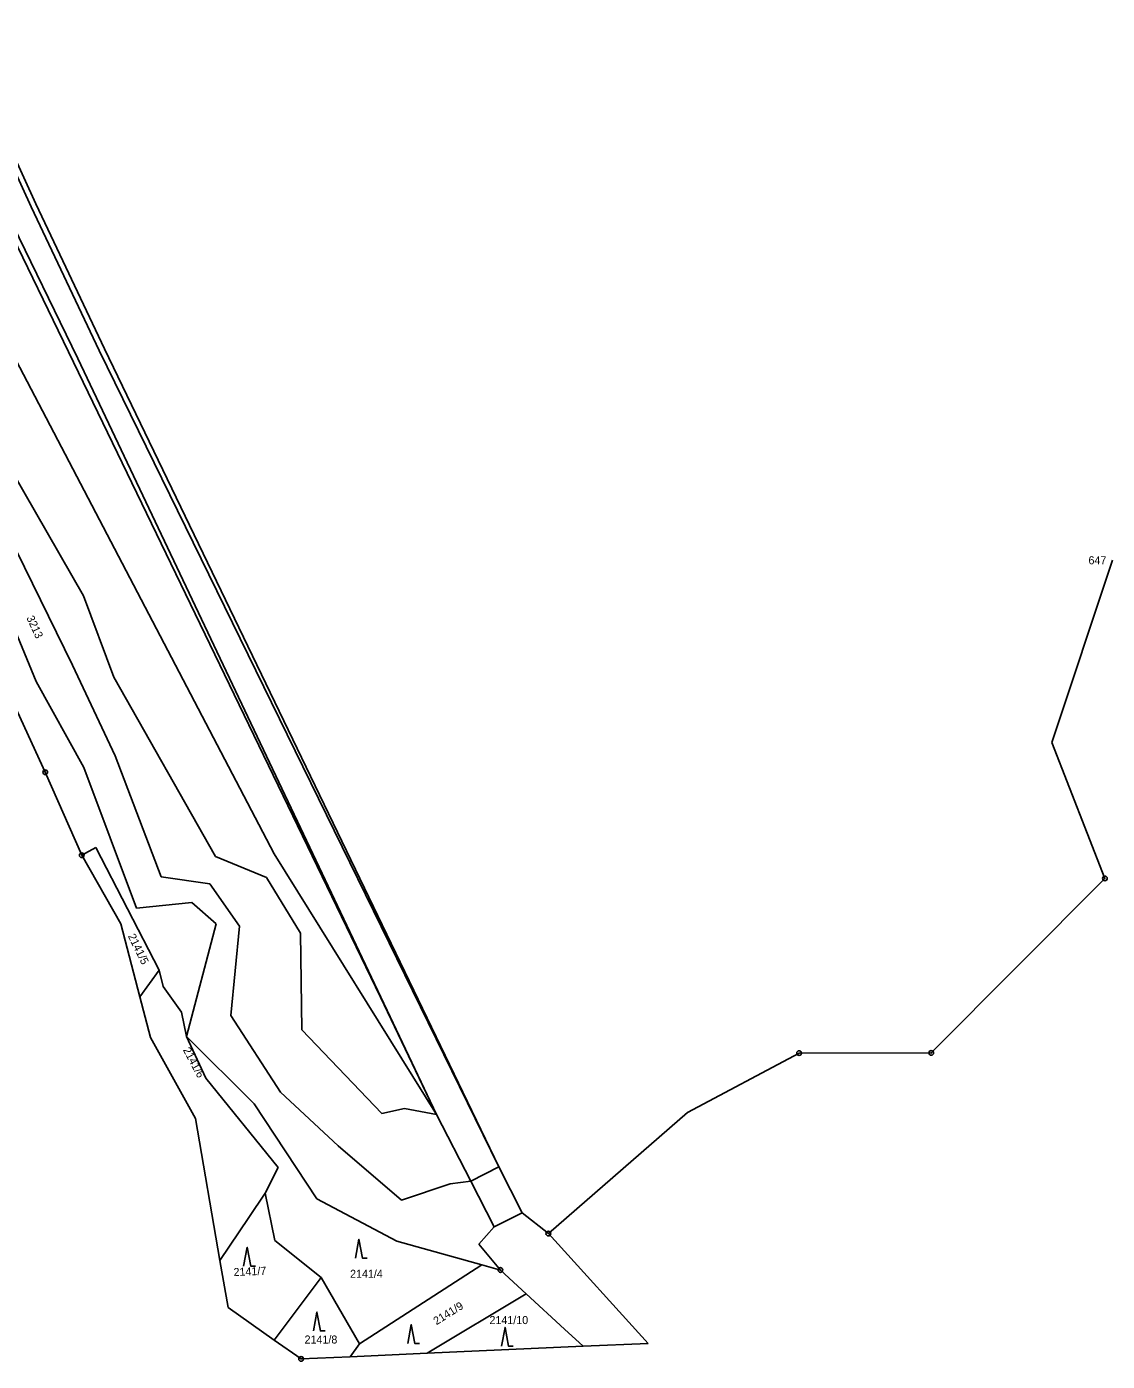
# Model space of a CAD drawing. Extents: x -736345 to -729997, y -1130177 to -1122501.
# Drawn here: x -731903.1 to -731673.6, y -1129238.8 to -1128955.4 of the extents above; entities that cross this region are included whole.
import ezdxf

# ---------------------------------------------------------------- set-up
doc = ezdxf.new("R2010")
doc.units = 0
for name, color, linetype in [('Vrstva 1', 7, 'Continuous'), ('Vrstva 13', 7, 'Continuous'), ('Vrstva 17', 7, 'Continuous'), ('Vrstva 18', 7, 'Continuous'), ('Vrstva 25', 7, 'Continuous'), ('Vrstva 4', 7, 'Continuous')]:
    doc.layers.add(name, color=color, linetype=linetype)

msp = doc.modelspace()

# ---------------------------------------------------------------- linework, layer by layer
at = {"layer": 'Vrstva 1'}
for points in [[(-731901.19, -1128993), (-731918.38, -1128955.35)], [(-731850.54, -1129131.03), (-731922.39, -1128993.73)], [(-731886.57, -1129023.74), (-731901.19, -1128993)], [(-731893.21, -1129026.59), (-731908.24, -1128995.48)], [(-731802.81, -1129197.44), (-731886.57, -1129023.74)], [(-731827.96, -1129161.45), (-731893.21, -1129026.59)], [(-731916.75, -1129031.52), (-731891.04, -1129076.19)], [(-731893.36, -1129090.92), (-731905.25, -1129066.64)], [(-731911.25, -1129069.97), (-731901.09, -1129094.41)], [(-731891.04, -1129076.19), (-731884.59, -1129093.48)], [(-731884.31, -1129110.16), (-731893.36, -1129090.92)], [(-731884.59, -1129093.48), (-731862.99, -1129131.58)], [(-731901.09, -1129094.41), (-731890.98, -1129112.64)], [(-731874.59, -1129135.89), (-731884.31, -1129110.16)], [(-731879.82, -1129142.52), (-731890.98, -1129112.64)], [(-731891.43, -1129131.29), (-731888.4, -1129129.69)], [(-731888.4, -1129129.69), (-731874.98, -1129155.74)], [(-731816.06, -1129186.37), (-731850.54, -1129131.03)], [(-731862.99, -1129131.58), (-731852.21, -1129136.04)], [(-731864.23, -1129137.36), (-731874.59, -1129135.89)], [(-731852.21, -1129136.04), (-731845, -1129147.88)], [(-731857.91, -1129146.36), (-731864.23, -1129137.36)], [(-731879.82, -1129142.52), (-731868.03, -1129141.33)], [(-731868.03, -1129141.33), (-731862.89, -1129145.87)], [(-731862.89, -1129145.87), (-731869.17, -1129169.81)], [(-731859.77, -1129165.32), (-731857.91, -1129146.36)], [(-731845, -1129147.88), (-731844.71, -1129168.41)], [(-731874.98, -1129155.74), (-731879.1, -1129161.35)], [(-731874.14, -1129159.16), (-731874.98, -1129155.74)], [(-731874.14, -1129159.16), (-731870.22, -1129164.6)], [(-731816.06, -1129186.37), (-731827.96, -1129161.45)], [(-731870.22, -1129164.6), (-731869.17, -1129169.81)], [(-731849.19, -1129181.6), (-731859.77, -1129165.32)], [(-731869.17, -1129169.81), (-731854.79, -1129184.06)], [(-731865.07, -1129178.61), (-731869.17, -1129169.81)], [(-731844.71, -1129168.41), (-731827.71, -1129186.11)], [(-731865.07, -1129178.61), (-731849.71, -1129197.63)], [(-731836.95, -1129192.99), (-731849.19, -1129181.6)], [(-731854.79, -1129184.06), (-731841.53, -1129204.3)], [(-731827.71, -1129186.11), (-731822.88, -1129185.09)], [(-731816.06, -1129186.37), (-731822.88, -1129185.09)], [(-731808.8, -1129200.48), (-731816.06, -1129186.37)], [(-731823.53, -1129204.55), (-731836.95, -1129192.99)], [(-731852.49, -1129203.03), (-731849.71, -1129197.63)], [(-731802.81, -1129197.44), (-731797.88, -1129207.24)], [(-731813.16, -1129201.09), (-731823.53, -1129204.55)], [(-731808.8, -1129200.48), (-731813.16, -1129201.09)], [(-731803.82, -1129210.24), (-731808.8, -1129200.48)], [(-731855.96, -1129208.22), (-731852.49, -1129203.03)], [(-731850.4, -1129213.15), (-731852.49, -1129203.03)], [(-731841.53, -1129204.3), (-731824.54, -1129213.25)], [(-731792.33, -1129211.64), (-731797.88, -1129207.24)], [(-731855.96, -1129208.22), (-731862.08, -1129217.34)], [(-731807.11, -1129213.89), (-731803.82, -1129210.24)], [(-731840.55, -1129221), (-731850.4, -1129213.15)], [(-731806.43, -1129218.29), (-731824.54, -1129213.25)], [(-731802.51, -1129219.38), (-731807.11, -1129213.89)], [(-731832.46, -1129235.08), (-731806.43, -1129218.29)], [(-731802.51, -1129219.38), (-731806.43, -1129218.29)], [(-731840.55, -1129221), (-731850.53, -1129234.26)], [(-731840.55, -1129221), (-731832.46, -1129235.08)], [(-731797.01, -1129224.44), (-731802.51, -1129219.38)], [(-731797.01, -1129224.44), (-731818.04, -1129237.07)], [(-731788.89, -1129231.91), (-731797.01, -1129224.44)], [(-731784.9, -1129235.58), (-731788.89, -1129231.91)], [(-731834.43, -1129237.8), (-731832.46, -1129235.08)]]:
    msp.add_lwpolyline(points, dxfattribs=at)
at = {"layer": 'Vrstva 13'}
for points in [[(-731685.4, -1129107.37), (-731672.53, -1129068.66)], [(-731899.17, -1129113.68), (-731909.81, -1129090.63)], [(-731685.4, -1129107.37), (-731674.14, -1129136.21)], [(-731891.43, -1129131.29), (-731899.17, -1129113.68)], [(-731883.15, -1129145.9), (-731891.43, -1129131.29)], [(-731674.14, -1129136.21), (-731711.01, -1129173.28)], [(-731879.1, -1129161.35), (-731883.15, -1129145.9)], [(-731876.84, -1129170), (-731879.1, -1129161.35)], [(-731867.28, -1129187.2), (-731876.84, -1129170)], [(-731739.06, -1129173.32), (-731762.75, -1129185.96)], [(-731711.01, -1129173.28), (-731739.06, -1129173.32)], [(-731862.08, -1129217.34), (-731867.28, -1129187.2)], [(-731762.75, -1129185.96), (-731792.33, -1129211.64)], [(-731792.33, -1129211.64), (-731771.13, -1129234.96)], [(-731860.35, -1129227.34), (-731862.08, -1129217.34)], [(-731860.35, -1129227.34), (-731850.53, -1129234.26)], [(-731844.84, -1129238.27), (-731850.53, -1129234.26)], [(-731784.9, -1129235.58), (-731818.04, -1129237.07)], [(-731771.13, -1129234.96), (-731784.9, -1129235.58)], [(-731844.84, -1129238.27), (-731834.43, -1129237.8)], [(-731818.04, -1129237.07), (-731834.43, -1129237.8)]]:
    msp.add_lwpolyline(points, dxfattribs=at)
at = {"layer": 'Vrstva 25'}
for points in [[(-731833.32, -1129216.84), (-731832.57, -1129212.84), (-731831.82, -1129216.84), (-731830.82, -1129216.84)], [(-731857.04, -1129218.56), (-731856.29, -1129214.56), (-731855.54, -1129218.56), (-731854.54, -1129218.56)], [(-731842.24, -1129232.3), (-731841.49, -1129228.3), (-731840.74, -1129232.3), (-731839.74, -1129232.3)], [(-731822.19, -1129234.98), (-731821.44, -1129230.98), (-731820.69, -1129234.98), (-731819.69, -1129234.98)], [(-731802.27, -1129235.56), (-731801.52, -1129231.56), (-731800.77, -1129235.56), (-731799.77, -1129235.56)]]:
    msp.add_lwpolyline(points, dxfattribs=at)
for centre, radius in [((-731899.17, -1129113.68), 0.5), ((-731899.17, -1129113.68), 0.032), ((-731891.43, -1129131.29), 0.5), ((-731891.43, -1129131.29), 0.032), ((-731674.14, -1129136.21), 0.5), ((-731674.14, -1129136.21), 0.032), ((-731739.06, -1129173.32), 0.5), ((-731739.06, -1129173.32), 0.032), ((-731711.01, -1129173.28), 0.5), ((-731711.01, -1129173.28), 0.032), ((-731792.33, -1129211.64), 0.5), ((-731792.33, -1129211.64), 0.032), ((-731802.51, -1129219.38), 0.5), ((-731802.51, -1129219.38), 0.032), ((-731844.84, -1129238.27), 0.5), ((-731844.84, -1129238.27), 0.032)]:
    msp.add_circle(centre, radius, dxfattribs=at)
at = {"layer": 'Vrstva 4'}
for points in [[(-731919.43, -1128955.91), (-731902.19, -1128993.61)], [(-731887.72, -1129024.11), (-731902.19, -1128993.61)], [(-731907.18, -1128995.07), (-731892.28, -1129025.84)], [(-731892.28, -1129025.84), (-731816.06, -1129186.37)], [(-731802.81, -1129197.44), (-731887.72, -1129024.11)], [(-731802.81, -1129197.44), (-731808.8, -1129200.48)], [(-731797.88, -1129207.24), (-731803.82, -1129210.24)]]:
    msp.add_lwpolyline(points, dxfattribs=at)

# ---------------------------------------------------------------- texts
at = {"layer": 'Vrstva 17'}
msp.add_text('647', height=1.7, dxfattribs=at).set_placement((-731677.611, -1129069.51))
at = {"layer": 'Vrstva 18'}
for s, rotation, p in [('3213', 294.90234, (-731903.225, -1129080.867)), ('2141/5', 296.10236, (-731881.673, -1129148.461)), ('2141/6', 298.10237, (-731869.99, -1129172.632)), ('2141/7', 2.50002, (-731859.149, -1129220.682)), ('2141/9', 32.00026, (-731816.087, -1129231.125))]:
    msp.add_text(s, height=1.7, rotation=rotation, dxfattribs=at).set_placement(p)
for s, p in [('2141/4', (-731834.44, -1129221.04)), ('2141/10', (-731804.83, -1129230.86)), ('2141/8', (-731844.1, -1129234.99))]:
    msp.add_text(s, height=1.7, dxfattribs=at).set_placement(p)

doc.saveas('drawing.dxf')
